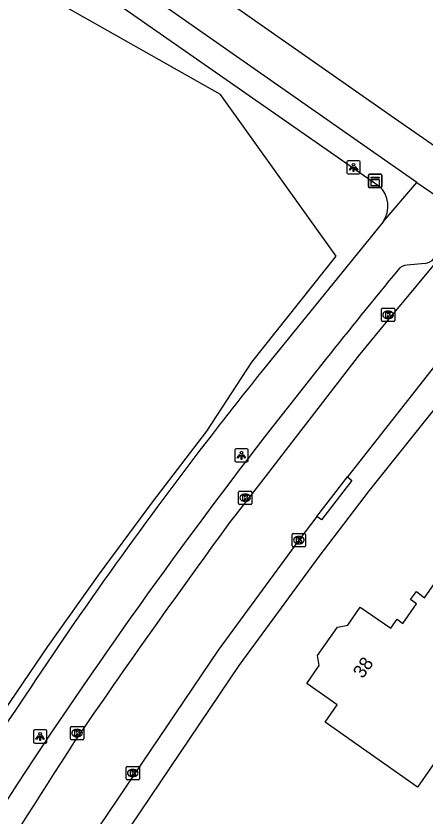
# Model space of a CAD drawing. Extents: x 158838 to 160074, y 386376 to 387776.
# Drawn here: x 159315.9 to 159346.7, y 386786.4 to 386846.6 of the extents above; entities that cross this region are included whole.
import ezdxf

# ---------------------------------------------------------------- set-up
doc = ezdxf.new("R2010")
doc.units = 0
for name, color, linetype in [('IMGEO_Berm_groen', 7, 'Continuous'), ('IMGEO_Kast', 7, 'Continuous'), ('IMGEO_Kolk', 7, 'Continuous'), ('IMGEO_Lichtpunt', 7, 'Continuous'), ('IMGEO_Pand', 7, 'Continuous'), ('IMGEO_Pand_nummerreeks', 7, 'Continuous'), ('IMGEO_Rijbaan_lokaal_gesloten', 7, 'Continuous'), ('IMGEO_Voetpad_open', 7, 'Continuous')]:
    doc.layers.add(name, color=color, linetype=linetype)

msp = doc.modelspace()

# ---------------------------------------------------------------- linework, layer by layer
at = {"layer": 'IMGEO_Berm_groen'}
msp.add_lwpolyline([(159253.846, 386749.624), (159261.177, 386740.476), (159267.985, 386728.947), (159279.585, 386738.416), (159286.922, 386750), (159302.574, 386774.712), (159303.726, 386776.653), (159307.223, 386782.387), (159310.822, 386788.058), (159314.521, 386793.664), (159318.32, 386799.203), (159322.218, 386804.674), (159326.213, 386810.073), (159330.303, 386815.401), (159333.696, 386820.585), (159340.052, 386828.578), (159331.328, 386840.727), (159318.226, 386848.139), (159309.692, 386855.626)], dxfattribs=at)
at = {"layer": 'IMGEO_Kast'}
for p, q in [((159342.477, 386833.797), (159342.477, 386834.638)), ((159342.477, 386834.638), (159342.477, 386833.797)), ((159342.552, 386834.722), (159343.393, 386834.722)), ((159343.393, 386834.722), (159342.552, 386834.722)), ((159343.477, 386834.647), (159343.477, 386833.806)), ((159343.477, 386833.806), (159343.477, 386834.647)), ((159343.402, 386833.722), (159342.561, 386833.722)), ((159342.561, 386833.722), (159343.402, 386833.722))]:
    msp.add_line(p, q, dxfattribs=at)
for points in [[(159342.672, 386834.512), (159343.272, 386834.512), (159343.272, 386834.427), (159342.672, 386834.427), (159342.672, 386834.512)], [(159342.672, 386834.337), (159343.272, 386834.337), (159343.272, 386833.848), (159342.672, 386833.848), (159342.672, 386834.337)]]:
    msp.add_lwpolyline(points, dxfattribs=at)
msp.add_circle((159342.756, 386834.186), 0.0377, dxfattribs=at)
for centre, start, end in [((159342.555, 386834.644), 92.4484, 184.28452), ((159342.555, 386834.644), 92.4484, 184.28452), ((159343.399, 386834.644), 2.4484, 94.28452), ((159343.399, 386834.644), 2.4484, 94.28452), ((159342.555, 386833.8), 182.4484, 274.28452), ((159342.555, 386833.8), 182.4484, 274.28452), ((159343.399, 386833.8), 272.4484, 4.28452), ((159343.399, 386833.8), 272.4484, 4.28452)]:
    msp.add_arc(centre, 0.0779, start, end, dxfattribs=at)
at = {"layer": 'IMGEO_Kolk'}
for p, q in [((159343.452, 386823.727), (159343.452, 386824.579)), ((159343.527, 386824.653), (159344.379, 386824.653)), ((159343.94, 386824.433), (159343.965, 386824.433)), ((159344.453, 386824.579), (159344.453, 386823.727)), ((159344.379, 386823.653), (159343.527, 386823.653)), ((159343.963, 386823.873), (159343.938, 386823.873)), ((159332.686, 386809.974), (159332.686, 386810.826)), ((159332.761, 386810.9), (159333.613, 386810.9)), ((159333.174, 386810.68), (159333.199, 386810.68)), ((159333.687, 386810.826), (159333.687, 386809.974)), ((159333.613, 386809.9), (159332.761, 386809.9)), ((159333.197, 386810.12), (159333.172, 386810.12)), ((159336.728, 386806.788), (159336.728, 386807.64)), ((159336.803, 386807.714), (159337.655, 386807.714)), ((159337.216, 386807.494), (159337.241, 386807.494)), ((159337.729, 386807.64), (159337.729, 386806.788)), ((159337.655, 386806.714), (159336.803, 386806.714)), ((159337.239, 386806.934), (159337.214, 386806.934)), ((159320.03, 386792.275), (159320.03, 386793.127)), ((159320.105, 386793.201), (159320.957, 386793.201)), ((159320.518, 386792.981), (159320.543, 386792.981)), ((159321.031, 386793.127), (159321.031, 386792.275)), ((159320.541, 386792.421), (159320.516, 386792.421)), ((159320.957, 386792.201), (159320.105, 386792.201)), ((159324.221, 386789.27), (159324.221, 386790.122)), ((159324.296, 386790.196), (159325.148, 386790.196)), ((159324.709, 386789.976), (159324.734, 386789.976)), ((159325.222, 386790.122), (159325.222, 386789.27)), ((159324.732, 386789.416), (159324.707, 386789.416)), ((159325.148, 386789.196), (159324.296, 386789.196))]:
    msp.add_line(p, q, dxfattribs=at)
for points in [[(159343.452, 386823.727), (159343.452, 386824.579)], [(159343.527, 386824.653), (159344.379, 386824.653)], [(159343.773, 386824.353), (159343.896, 386824.353), (159343.896, 386824.202), (159344.026, 386824.353), (159344.19, 386824.353), (159344.044, 386824.202), (159344.197, 386823.953), (159344.045, 386823.953), (159343.96, 386824.117), (159343.896, 386824.05), (159343.896, 386823.953), (159343.773, 386823.953), (159343.773, 386824.353)], [(159344.453, 386824.579), (159344.453, 386823.727)], [(159344.379, 386823.653), (159343.527, 386823.653)], [(159332.686, 386809.974), (159332.686, 386810.826)], [(159332.761, 386810.9), (159333.613, 386810.9)], [(159333.007, 386810.6), (159333.13, 386810.6), (159333.13, 386810.449), (159333.26, 386810.6), (159333.424, 386810.6), (159333.278, 386810.449), (159333.431, 386810.2), (159333.279, 386810.2), (159333.194, 386810.364), (159333.13, 386810.297), (159333.13, 386810.2), (159333.007, 386810.2), (159333.007, 386810.6)], [(159333.687, 386810.826), (159333.687, 386809.974)], [(159333.613, 386809.9), (159332.761, 386809.9)], [(159336.728, 386806.788), (159336.728, 386807.64)], [(159336.803, 386807.714), (159337.655, 386807.714)], [(159337.049, 386807.414), (159337.172, 386807.414), (159337.172, 386807.263), (159337.302, 386807.414), (159337.466, 386807.414), (159337.32, 386807.263), (159337.473, 386807.014), (159337.321, 386807.014), (159337.236, 386807.178), (159337.172, 386807.111), (159337.172, 386807.014), (159337.049, 386807.014), (159337.049, 386807.414)], [(159337.729, 386807.64), (159337.729, 386806.788)], [(159337.655, 386806.714), (159336.803, 386806.714)], [(159320.03, 386792.275), (159320.03, 386793.127)], [(159320.105, 386793.201), (159320.957, 386793.201)], [(159320.351, 386792.901), (159320.474, 386792.901), (159320.474, 386792.75), (159320.604, 386792.901), (159320.768, 386792.901), (159320.622, 386792.75), (159320.775, 386792.501), (159320.623, 386792.501), (159320.538, 386792.665), (159320.474, 386792.598), (159320.474, 386792.501), (159320.351, 386792.501), (159320.351, 386792.901)], [(159321.031, 386793.127), (159321.031, 386792.275)], [(159320.957, 386792.201), (159320.105, 386792.201)], [(159324.221, 386789.27), (159324.221, 386790.122)], [(159324.296, 386790.196), (159325.148, 386790.196)], [(159324.542, 386789.896), (159324.665, 386789.896), (159324.665, 386789.745), (159324.795, 386789.896), (159324.959, 386789.896), (159324.813, 386789.745), (159324.966, 386789.496), (159324.814, 386789.496), (159324.729, 386789.66), (159324.665, 386789.593), (159324.665, 386789.496), (159324.542, 386789.496), (159324.542, 386789.896)], [(159325.222, 386790.122), (159325.222, 386789.27)], [(159325.148, 386789.196), (159324.296, 386789.196)]]:
    msp.add_lwpolyline(points, dxfattribs=at)
for centre, start, end in [((159343.529, 386824.577), 91.55205, 178.44795), ((159343.529, 386824.577), 91.55205, 178.44795), ((159344.377, 386824.577), 1.55205, 88.44795), ((159344.377, 386824.577), 1.55205, 88.44795), ((159343.529, 386823.729), 181.55205, 268.44795), ((159343.529, 386823.729), 181.55205, 268.44795), ((159344.377, 386823.729), 271.55205, 358.44795), ((159344.377, 386823.729), 271.55205, 358.44795), ((159332.763, 386810.824), 91.55205, 178.44795), ((159332.763, 386810.824), 91.55205, 178.44795), ((159333.611, 386810.824), 1.55205, 88.44795), ((159333.611, 386810.824), 1.55205, 88.44795), ((159332.763, 386809.976), 181.55205, 268.44795), ((159332.763, 386809.976), 181.55205, 268.44795), ((159333.611, 386809.976), 271.55205, 358.44795), ((159333.611, 386809.976), 271.55205, 358.44795), ((159336.805, 386807.638), 91.55205, 178.44795), ((159336.805, 386807.638), 91.55205, 178.44795), ((159337.653, 386807.638), 1.55205, 88.44795), ((159337.653, 386807.638), 1.55205, 88.44795), ((159336.805, 386806.79), 181.55205, 268.44795), ((159336.805, 386806.79), 181.55205, 268.44795), ((159337.653, 386806.79), 271.55205, 358.44795), ((159337.653, 386806.79), 271.55205, 358.44795), ((159320.107, 386793.125), 91.55205, 178.44795), ((159320.107, 386793.125), 91.55205, 178.44795), ((159320.955, 386793.125), 1.55205, 88.44795), ((159320.955, 386793.125), 1.55205, 88.44795), ((159320.107, 386792.277), 181.55205, 268.44795), ((159320.107, 386792.277), 181.55205, 268.44795), ((159320.955, 386792.277), 271.55205, 358.44795), ((159320.955, 386792.277), 271.55205, 358.44795), ((159324.298, 386790.12), 91.55205, 178.44795), ((159324.298, 386790.12), 91.55205, 178.44795), ((159325.146, 386790.12), 1.55205, 88.44795), ((159325.146, 386790.12), 1.55205, 88.44795), ((159324.298, 386789.272), 181.55205, 268.44795), ((159324.298, 386789.272), 181.55205, 268.44795), ((159325.146, 386789.272), 271.55205, 358.44795), ((159325.146, 386789.272), 271.55205, 358.44795)]:
    msp.add_arc(centre, 0.0765, start, end, dxfattribs=at)
for centre, major_axis, ratio, start_param, end_param in [((159343.939, 386824.153), (-0.387, 0.002), 0.722429, 4.712389, 7.853982), ((159343.964, 386824.153), (-0.39, 0.002), 0.717154, 1.570796, 4.712389), ((159333.173, 386810.4), (-0.387, 0.002), 0.722429, 4.712389, 7.853982), ((159333.198, 386810.4), (-0.39, 0.002), 0.717154, 1.570796, 4.712389), ((159337.215, 386807.214), (-0.387, 0.002), 0.722429, 4.712389, 7.853982), ((159337.24, 386807.214), (-0.39, 0.002), 0.717154, 1.570796, 4.712389), ((159320.517, 386792.701), (-0.387, 0.002), 0.722429, 4.712389, 7.853982), ((159320.542, 386792.701), (-0.39, 0.002), 0.717154, 1.570796, 4.712389), ((159324.708, 386789.696), (-0.387, 0.002), 0.722429, 4.712389, 7.853982), ((159324.733, 386789.696), (-0.39, 0.002), 0.717154, 1.570796, 4.712389)]:
    msp.add_ellipse(centre, major_axis=major_axis, ratio=ratio, start_param=start_param, end_param=end_param, dxfattribs=at)
at = {"layer": 'IMGEO_Lichtpunt'}
for p, q in [((159340.849, 386835.649), (159340.849, 386834.842)), ((159340.849, 386835.649), (159340.849, 386834.842)), ((159341.751, 386835.744), (159340.943, 386835.744)), ((159341.751, 386835.744), (159340.943, 386835.744)), ((159341.845, 386834.842), (159341.845, 386835.649)), ((159341.845, 386834.842), (159341.845, 386835.649)), ((159340.943, 386834.748), (159341.751, 386834.748)), ((159340.943, 386834.748), (159341.751, 386834.748)), ((159332.407, 386813.993), (159332.407, 386813.186)), ((159332.407, 386813.993), (159332.407, 386813.186)), ((159333.309, 386814.088), (159332.501, 386814.088)), ((159333.309, 386814.088), (159332.501, 386814.088)), ((159333.403, 386813.186), (159333.403, 386813.993)), ((159333.403, 386813.186), (159333.403, 386813.993)), ((159332.501, 386813.092), (159333.309, 386813.092)), ((159332.501, 386813.092), (159333.309, 386813.092)), ((159318.147, 386792.94), (159317.339, 386792.94)), ((159318.147, 386792.94), (159317.339, 386792.94)), ((159317.245, 386792.845), (159317.245, 386792.038)), ((159317.245, 386792.845), (159317.245, 386792.038)), ((159318.241, 386792.038), (159318.241, 386792.845)), ((159318.241, 386792.038), (159318.241, 386792.845)), ((159317.339, 386791.944), (159318.147, 386791.944)), ((159317.339, 386791.944), (159318.147, 386791.944))]:
    msp.add_line(p, q, dxfattribs=at)
for points in [[(159341.223, 386835.313), (159341.262, 386835.285), (159341.074, 386835.023), (159341.036, 386835.05), (159341.223, 386835.313)], [(159341.325, 386835.265), (159341.372, 386835.265), (159341.372, 386834.943), (159341.325, 386834.943), (159341.325, 386835.265)], [(159341.435, 386835.285), (159341.473, 386835.312), (159341.66, 386835.05), (159341.621, 386835.022), (159341.435, 386835.285)], [(159332.781, 386813.657), (159332.82, 386813.629), (159332.632, 386813.367), (159332.594, 386813.394), (159332.781, 386813.657)], [(159332.883, 386813.609), (159332.93, 386813.609), (159332.93, 386813.287), (159332.883, 386813.287), (159332.883, 386813.609)], [(159332.993, 386813.629), (159333.031, 386813.656), (159333.218, 386813.394), (159333.179, 386813.366), (159332.993, 386813.629)], [(159317.619, 386792.509), (159317.658, 386792.481), (159317.47, 386792.219), (159317.432, 386792.246), (159317.619, 386792.509)], [(159317.721, 386792.461), (159317.768, 386792.461), (159317.768, 386792.139), (159317.721, 386792.139), (159317.721, 386792.461)], [(159317.831, 386792.481), (159317.869, 386792.508), (159318.056, 386792.246), (159318.017, 386792.218), (159317.831, 386792.481)]]:
    msp.add_lwpolyline(points, dxfattribs=at)
for centre in [(159341.348, 386835.447), (159332.906, 386813.791), (159317.744, 386792.643)]:
    msp.add_circle(centre, 0.0994, dxfattribs=at)
for centre, start, end in [((159340.943, 386835.649), 90, 180), ((159340.943, 386835.649), 90, 180), ((159341.751, 386835.649), 0, 90), ((159341.751, 386835.649), 0, 90), ((159340.943, 386834.842), 180, 270), ((159340.943, 386834.842), 180, 270), ((159341.751, 386834.842), 270, 0), ((159341.751, 386834.842), 270, 360), ((159332.501, 386813.993), 90, 180), ((159332.501, 386813.993), 90, 180), ((159333.309, 386813.993), 0, 90), ((159333.309, 386813.993), 0, 90), ((159332.501, 386813.186), 180, 270), ((159332.501, 386813.186), 180, 270), ((159333.309, 386813.186), 270, 0), ((159333.309, 386813.186), 270, 360), ((159317.339, 386792.845), 90, 180), ((159317.339, 386792.845), 90, 180), ((159318.147, 386792.845), 0, 90), ((159318.147, 386792.845), 0, 90), ((159317.339, 386792.038), 180, 270), ((159317.339, 386792.038), 180, 270), ((159318.147, 386792.038), 270, 0), ((159318.147, 386792.038), 270, 360)]:
    msp.add_arc(centre, 0.0946, start, end, dxfattribs=at)
at = {"layer": 'IMGEO_Pand'}
msp.add_lwpolyline([(159348.121, 386791.432), (159346.166, 386788.643), (159339.205, 386793.521), (159340.111, 386794.826), (159337.819, 386796.435), (159338.772, 386797.786), (159338.646, 386798.547), (159340.146, 386800.672), (159340.907, 386800.815), (159341.839, 386802.169), (159344.145, 386800.581), (159344.645, 386801.267), (159345.06, 386800.944), (159346.084, 386802.421), (159345.63, 386802.742), (159346.086, 386803.344), (159346.699, 386802.879), (159349.135, 386806.346), (159354.936, 386802.269), (159354.145, 386801.14), (159358.104, 386798.365), (159351.556, 386789.024), (159348.121, 386791.432)], dxfattribs=at)
at = {"layer": 'IMGEO_Rijbaan_lokaal_gesloten'}
for points in [[(159348.071, 386836.413), (159347.517, 386836.798), (159344.416, 386838.941), (159307.406, 386864.787), (159305.861, 386865.949), (159304.548, 386867.085), (159303.561, 386868.051), (159299.868, 386872.469), (159298.46, 386874.072)], [(159346.115, 386834.115), (159342.371, 386836.725), (159304.381, 386863.231)], [(159346.115, 386834.115), (159346.605, 386833.773), (159347.764, 386832.974)], [(159348.883, 386829.666), (159347.634, 386828.186), (159346.143, 386826.416), (159343.916, 386823.741), (159341.697, 386821.059), (159340.52, 386819.528), (159339.334, 386817.99), (159338.147, 386816.452), (159336.959, 386814.916), (159334.682, 386811.982), (159332.4, 386809.052)], [(159350.907, 386824.436), (159348.009, 386820.99), (159340.883, 386811.963)], [(159338.584, 386808.987), (159340.883, 386811.963)], [(159338.584, 386808.987), (159337.228, 386807.215), (159331.144, 386798.935), (159318.41, 386780.077), (159317.993, 386779.394)]]:
    msp.add_lwpolyline(points, dxfattribs=at)
for centre, radius, start, end in [((159844.567, 386432.212), 635.864, 143.65527, 145.535582), ((160125.957, 386272.494), 958.644, 147.182569, 148.985825)]:
    msp.add_arc(centre, radius, start, end, dxfattribs=at)
at = {"layer": 'IMGEO_Voetpad_open'}
for points in [[(159303.524, 386861.495), (159343.259, 386833.849)], [(159316.126, 386772.648), (159317.633, 386775.122), (159319.614, 386778.311), (159319.861, 386778.699), (159320.11, 386779.086), (159332.731, 386797.78), (159338.763, 386805.976), (159342.557, 386810.947), (159349.576, 386819.722), (159352.408, 386823.136), (159354.876, 386826.001), (159357.532, 386829.072), (159359.977, 386831.86), (159360.256, 386832.178), (159367.963, 386840.464), (159376.841, 386849.467), (159376.759, 386849.577), (159385.976, 386858.576)], [(159343.578, 386831.139), (159346.115, 386834.115)], [(159343.578, 386831.139), (159334.358, 386819.808)], [(159346.731, 386828.019), (159345.379, 386827.901)], [(159340.883, 386811.963), (159341.231, 386811.7), (159338.945, 386808.738), (159338.584, 386808.987)]]:
    msp.add_lwpolyline(points, dxfattribs=at)
for centre, radius, start, end in [((159341.883, 386832.313), 2.062, 325.28021, 48.14683), ((159346.617, 386828.988), 0.976, 276.70011, 322.56537), ((159345.49, 386826.87), 1.037, 96.17149, 139.69281), ((159715.254, 386522.323), 480.071, 140.52233, 141.55776), ((159657.101, 386565.2), 407.874, 141.19643, 145.93847), ((159590.625, 386614.142), 328.589, 141.25133, 142.30539), ((159591.06, 386613.758), 329.169, 142.29888, 146.49305), ((159664.307, 386559.772), 420.071, 145.86839, 150.94063), ((159674.562, 386553.175), 429.075, 145.91413, 150.83623)]:
    msp.add_arc(centre, radius, start, end, dxfattribs=at)

# ---------------------------------------------------------------- texts
at = {"layer": 'IMGEO_Pand_nummerreeks'}
msp.add_text('38', height=1, rotation=54.96642, dxfattribs=at).set_placement((159342.043, 386796.745))

doc.saveas('drawing.dxf')
